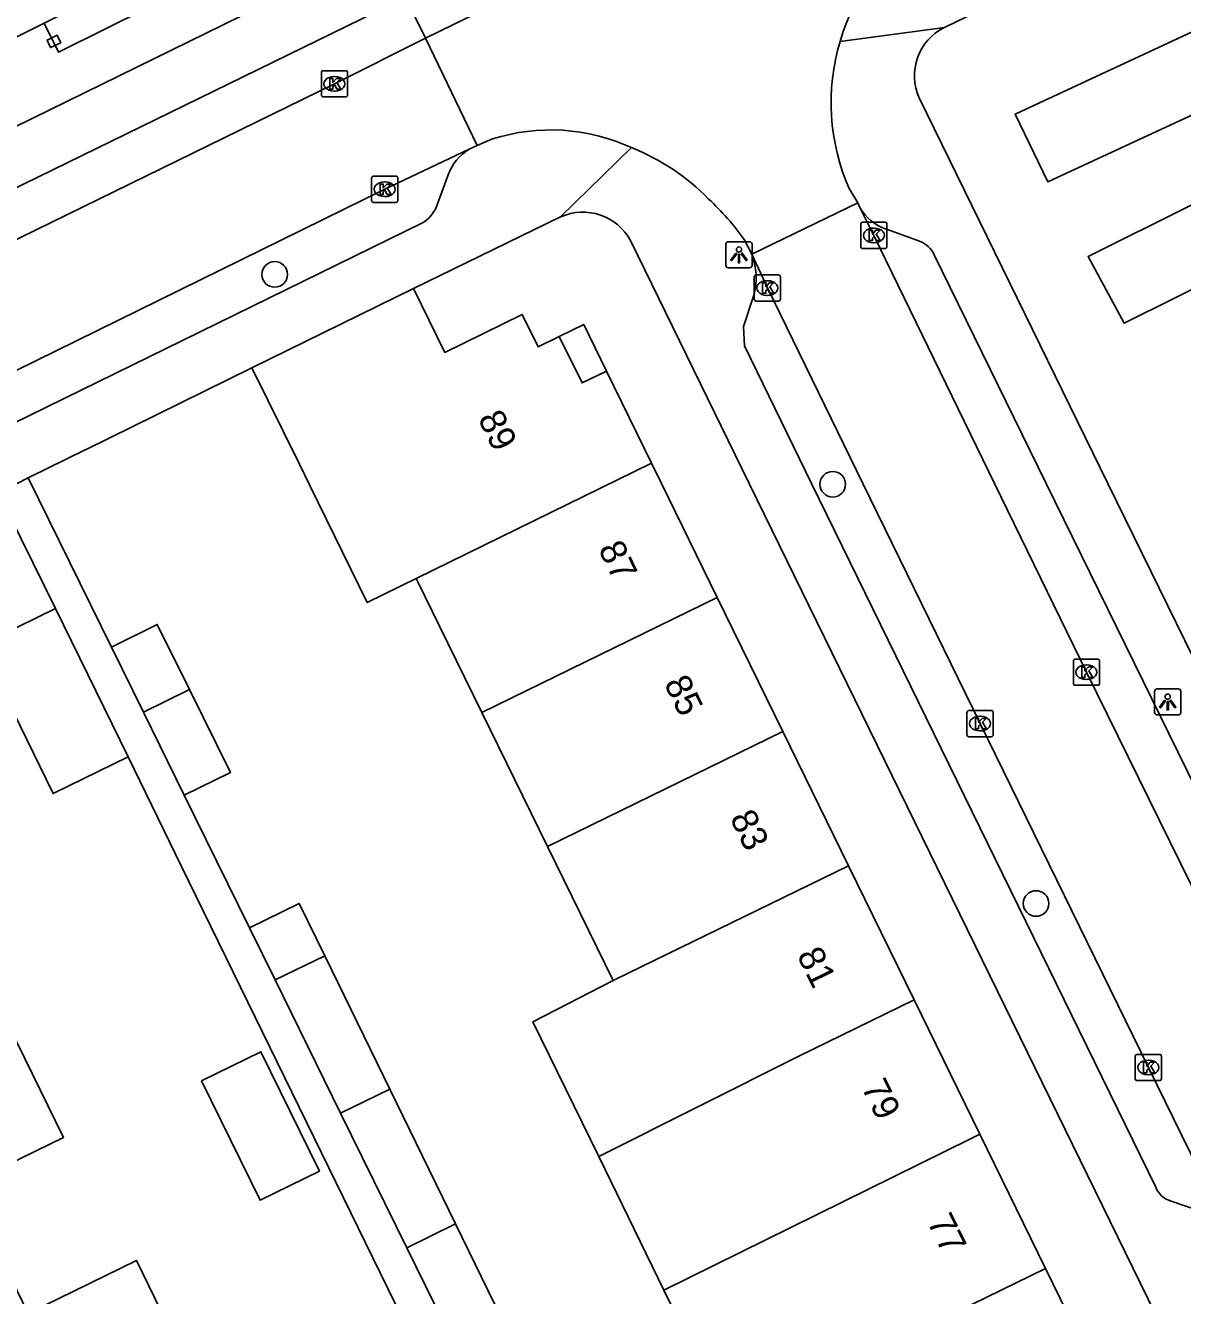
# Model space of a CAD drawing. Extents: x 160457 to 162082, y 388340 to 389736.
# Drawn here: x 161267.06 to 161311.23, y 388969.01 to 389017.47 of the extents above; entities that cross this region are included whole.
import ezdxf

# ---------------------------------------------------------------- set-up
doc = ezdxf.new("R2010")
doc.units = 0
for name, color, linetype in [('IMGEO_Boom', 7, 'Continuous'), ('IMGEO_Groenvoorziening', 7, 'Continuous'), ('IMGEO_Kolk', 7, 'Continuous'), ('IMGEO_Lichtpunt', 7, 'Continuous'), ('IMGEO_Muur', 7, 'Continuous'), ('IMGEO_Pand', 7, 'Continuous'), ('IMGEO_Pand_nummerreeks', 7, 'Continuous'), ('IMGEO_Pand_overbouw', 7, 'Continuous'), ('IMGEO_Parkeervlak_open', 7, 'Continuous'), ('IMGEO_Rijbaan_lokaal_open', 7, 'Continuous'), ('IMGEO_Voetpad_open', 7, 'Continuous')]:
    doc.layers.add(name, color=color, linetype=linetype)

msp = doc.modelspace()

# ---------------------------------------------------------------- linework, layer by layer
at = {"layer": 'IMGEO_Boom'}
for centre in [(161276.577, 389007.971), (161297.875, 388999.966), (161305.636, 388983.972)]:
    msp.add_circle(centre, 0.489, dxfattribs=at)
at = {"layer": 'IMGEO_Groenvoorziening'}
for points in [[(161314.048, 389015.19), (161306.082, 389011.505), (161304.834, 389014.087), (161312.85, 389017.816)], [(161316.712, 389009.941), (161309.001, 389006.107), (161307.618, 389008.656), (161315.437, 389012.542)]]:
    msp.add_lwpolyline(points, dxfattribs=at)
at = {"layer": 'IMGEO_Kolk'}
for p, q in [((161278.432, 389015.745), (161279.284, 389015.745)), ((161278.357, 389014.819), (161278.357, 389015.671)), ((161278.845, 389015.525), (161278.87, 389015.525)), ((161279.358, 389015.671), (161279.358, 389014.819)), ((161279.284, 389014.745), (161278.432, 389014.745)), ((161278.868, 389014.965), (161278.843, 389014.965)), ((161280.276, 389010.795), (161280.276, 389011.647)), ((161280.351, 389011.721), (161281.203, 389011.721)), ((161280.764, 389011.501), (161280.789, 389011.501)), ((161281.277, 389011.647), (161281.277, 389010.795)), ((161280.787, 389010.941), (161280.762, 389010.941)), ((161281.203, 389010.721), (161280.351, 389010.721)), ((161298.943, 389009.034), (161298.943, 389009.886)), ((161299.018, 389009.96), (161299.87, 389009.96)), ((161299.944, 389009.886), (161299.944, 389009.034)), ((161299.431, 389009.74), (161299.456, 389009.74)), ((161299.87, 389008.96), (161299.018, 389008.96)), ((161299.454, 389009.18), (161299.429, 389009.18)), ((161294.954, 389007.953), (161295.806, 389007.953)), ((161294.879, 389007.027), (161294.879, 389007.879)), ((161295.367, 389007.733), (161295.392, 389007.733)), ((161295.88, 389007.879), (161295.88, 389007.027)), ((161295.39, 389007.173), (161295.365, 389007.173)), ((161295.806, 389006.953), (161294.954, 389006.953)), ((161307.059, 388992.37), (161307.059, 388993.222)), ((161307.134, 388993.296), (161307.986, 388993.296)), ((161307.547, 388993.076), (161307.572, 388993.076)), ((161308.06, 388993.222), (161308.06, 388992.37)), ((161307.57, 388992.516), (161307.545, 388992.516)), ((161307.986, 388992.296), (161307.134, 388992.296)), ((161302.999, 388990.41), (161302.999, 388991.262)), ((161303.074, 388991.336), (161303.926, 388991.336)), ((161303.487, 388991.116), (161303.512, 388991.116)), ((161304, 388991.262), (161304, 388990.41)), ((161303.51, 388990.556), (161303.485, 388990.556)), ((161303.926, 388990.336), (161303.074, 388990.336)), ((161309.421, 388977.29), (161309.421, 388978.142)), ((161309.496, 388978.216), (161310.348, 388978.216)), ((161309.909, 388977.996), (161309.934, 388977.996)), ((161310.422, 388978.142), (161310.422, 388977.29)), ((161309.932, 388977.436), (161309.907, 388977.436)), ((161310.348, 388977.216), (161309.496, 388977.216))]:
    msp.add_line(p, q, dxfattribs=at)
for points in [[(161278.432, 389015.745), (161279.284, 389015.745)], [(161278.357, 389014.819), (161278.357, 389015.671)], [(161278.678, 389015.445), (161278.801, 389015.445), (161278.801, 389015.294), (161278.931, 389015.445), (161279.095, 389015.445), (161278.949, 389015.294), (161279.102, 389015.045), (161278.95, 389015.045), (161278.865, 389015.209), (161278.801, 389015.142), (161278.801, 389015.045), (161278.678, 389015.045), (161278.678, 389015.445)], [(161279.358, 389015.671), (161279.358, 389014.819)], [(161279.284, 389014.745), (161278.432, 389014.745)], [(161280.276, 389010.795), (161280.276, 389011.647)], [(161280.351, 389011.721), (161281.203, 389011.721)], [(161280.597, 389011.421), (161280.72, 389011.421), (161280.72, 389011.27), (161280.85, 389011.421), (161281.014, 389011.421), (161280.868, 389011.27), (161281.021, 389011.021), (161280.869, 389011.021), (161280.784, 389011.185), (161280.72, 389011.118), (161280.72, 389011.021), (161280.597, 389011.021), (161280.597, 389011.421)], [(161281.277, 389011.647), (161281.277, 389010.795)], [(161281.203, 389010.721), (161280.351, 389010.721)], [(161298.943, 389009.034), (161298.943, 389009.886)], [(161299.018, 389009.96), (161299.87, 389009.96)], [(161299.944, 389009.886), (161299.944, 389009.034)], [(161299.264, 389009.66), (161299.387, 389009.66), (161299.387, 389009.509), (161299.517, 389009.66), (161299.681, 389009.66), (161299.535, 389009.509), (161299.688, 389009.26), (161299.536, 389009.26), (161299.451, 389009.424), (161299.387, 389009.357), (161299.387, 389009.26), (161299.264, 389009.26), (161299.264, 389009.66)], [(161299.87, 389008.96), (161299.018, 389008.96)], [(161294.954, 389007.953), (161295.806, 389007.953)], [(161294.879, 389007.027), (161294.879, 389007.879)], [(161295.2, 389007.653), (161295.323, 389007.653), (161295.323, 389007.502), (161295.453, 389007.653), (161295.617, 389007.653), (161295.471, 389007.502), (161295.624, 389007.253), (161295.472, 389007.253), (161295.387, 389007.417), (161295.323, 389007.35), (161295.323, 389007.253), (161295.2, 389007.253), (161295.2, 389007.653)], [(161295.88, 389007.879), (161295.88, 389007.027)], [(161295.806, 389006.953), (161294.954, 389006.953)], [(161307.059, 388992.37), (161307.059, 388993.222)], [(161307.134, 388993.296), (161307.986, 388993.296)], [(161307.38, 388992.996), (161307.503, 388992.996), (161307.503, 388992.845), (161307.633, 388992.996), (161307.797, 388992.996), (161307.651, 388992.845), (161307.804, 388992.596), (161307.652, 388992.596), (161307.567, 388992.76), (161307.503, 388992.693), (161307.503, 388992.596), (161307.38, 388992.596), (161307.38, 388992.996)], [(161308.06, 388993.222), (161308.06, 388992.37)], [(161307.986, 388992.296), (161307.134, 388992.296)], [(161302.999, 388990.41), (161302.999, 388991.262)], [(161303.074, 388991.336), (161303.926, 388991.336)], [(161303.32, 388991.036), (161303.443, 388991.036), (161303.443, 388990.885), (161303.573, 388991.036), (161303.737, 388991.036), (161303.591, 388990.885), (161303.744, 388990.636), (161303.592, 388990.636), (161303.507, 388990.8), (161303.443, 388990.733), (161303.443, 388990.636), (161303.32, 388990.636), (161303.32, 388991.036)], [(161304, 388991.262), (161304, 388990.41)], [(161303.926, 388990.336), (161303.074, 388990.336)], [(161309.421, 388977.29), (161309.421, 388978.142)], [(161309.496, 388978.216), (161310.348, 388978.216)], [(161309.742, 388977.916), (161309.865, 388977.916), (161309.865, 388977.765), (161309.995, 388977.916), (161310.159, 388977.916), (161310.013, 388977.765), (161310.166, 388977.516), (161310.014, 388977.516), (161309.929, 388977.68), (161309.865, 388977.613), (161309.865, 388977.516), (161309.742, 388977.516), (161309.742, 388977.916)], [(161310.422, 388978.142), (161310.422, 388977.29)], [(161310.348, 388977.216), (161309.496, 388977.216)]]:
    msp.add_lwpolyline(points, dxfattribs=at)
for centre, start, end in [((161278.434, 389015.669), 91.552, 178.448), ((161278.434, 389015.669), 91.552, 178.448), ((161279.282, 389015.669), 1.552, 88.448), ((161279.282, 389015.669), 1.552, 88.448), ((161278.434, 389014.821), 181.552, 268.448), ((161278.434, 389014.821), 181.552, 268.448), ((161279.282, 389014.821), 271.552, 358.448), ((161279.282, 389014.821), 271.552, 358.448), ((161280.353, 389011.645), 91.552, 178.448), ((161280.353, 389011.645), 91.552, 178.448), ((161281.201, 389011.645), 1.552, 88.448), ((161281.201, 389011.645), 1.552, 88.448), ((161280.353, 389010.797), 181.552, 268.448), ((161280.353, 389010.797), 181.552, 268.448), ((161281.201, 389010.797), 271.552, 358.448), ((161281.201, 389010.797), 271.552, 358.448), ((161299.02, 389009.884), 91.552, 178.448), ((161299.02, 389009.884), 91.552, 178.448), ((161299.868, 389009.884), 1.552, 88.448), ((161299.868, 389009.884), 1.552, 88.448), ((161299.02, 389009.036), 181.552, 268.448), ((161299.02, 389009.036), 181.552, 268.448), ((161299.868, 389009.036), 271.552, 358.448), ((161299.868, 389009.036), 271.552, 358.448), ((161294.956, 389007.877), 91.552, 178.448), ((161294.956, 389007.877), 91.552, 178.448), ((161295.804, 389007.877), 1.552, 88.448), ((161295.804, 389007.877), 1.552, 88.448), ((161294.956, 389007.029), 181.552, 268.448), ((161294.956, 389007.029), 181.552, 268.448), ((161295.804, 389007.029), 271.552, 358.448), ((161295.804, 389007.029), 271.552, 358.448), ((161307.136, 388993.22), 91.552, 178.448), ((161307.136, 388993.22), 91.552, 178.448), ((161307.984, 388993.22), 1.552, 88.448), ((161307.984, 388993.22), 1.552, 88.448), ((161307.136, 388992.372), 181.552, 268.448), ((161307.136, 388992.372), 181.552, 268.448), ((161307.984, 388992.372), 271.552, 358.448), ((161307.984, 388992.372), 271.552, 358.448), ((161303.076, 388991.26), 91.552, 178.448), ((161303.076, 388991.26), 91.552, 178.448), ((161303.924, 388991.26), 1.552, 88.448), ((161303.924, 388991.26), 1.552, 88.448), ((161303.076, 388990.412), 181.552, 268.448), ((161303.076, 388990.412), 181.552, 268.448), ((161303.924, 388990.412), 271.552, 358.448), ((161303.924, 388990.412), 271.552, 358.448), ((161309.498, 388978.14), 91.552, 178.448), ((161309.498, 388978.14), 91.552, 178.448), ((161310.346, 388978.14), 1.552, 88.448), ((161310.346, 388978.14), 1.552, 88.448), ((161309.498, 388977.292), 181.552, 268.448), ((161309.498, 388977.292), 181.552, 268.448), ((161310.346, 388977.292), 271.552, 358.448), ((161310.346, 388977.292), 271.552, 358.448)]:
    msp.add_arc(centre, 0.0765, start, end, dxfattribs=at)
for centre, major_axis, ratio, start_param, end_param in [((161278.844, 389015.245), (-0.387, 0.002), 0.722429, 4.712389, 7.853982), ((161278.869, 389015.245), (-0.39, 0.002), 0.717154, 1.570796, 4.712389), ((161280.763, 389011.221), (-0.387, 0.002), 0.722429, 4.712389, 7.853982), ((161280.788, 389011.221), (-0.39, 0.002), 0.717154, 1.570796, 4.712389), ((161299.43, 389009.46), (-0.387, 0.002), 0.722429, 4.712389, 7.853982), ((161299.455, 389009.46), (-0.39, 0.002), 0.717154, 1.570796, 4.712389), ((161295.366, 389007.453), (-0.387, 0.002), 0.722429, 4.712389, 7.853982), ((161295.391, 389007.453), (-0.39, 0.002), 0.717154, 1.570796, 4.712389), ((161307.546, 388992.796), (-0.387, 0.002), 0.722429, 4.712389, 7.853982), ((161307.571, 388992.796), (-0.39, 0.002), 0.717154, 1.570796, 4.712389), ((161303.486, 388990.836), (-0.387, 0.002), 0.722429, 4.712389, 7.853982), ((161303.511, 388990.836), (-0.39, 0.002), 0.717154, 1.570796, 4.712389), ((161309.908, 388977.716), (-0.387, 0.002), 0.722429, 4.712389, 7.853982), ((161309.933, 388977.716), (-0.39, 0.002), 0.717154, 1.570796, 4.712389)]:
    msp.add_ellipse(centre, major_axis=major_axis, ratio=ratio, start_param=start_param, end_param=end_param, dxfattribs=at)
at = {"layer": 'IMGEO_Lichtpunt'}
for p, q in [((161293.798, 389009.124), (161293.798, 389008.317)), ((161293.798, 389009.124), (161293.798, 389008.317)), ((161294.7, 389009.219), (161293.892, 389009.219)), ((161294.7, 389009.219), (161293.892, 389009.219)), ((161294.794, 389008.317), (161294.794, 389009.124)), ((161294.794, 389008.317), (161294.794, 389009.124)), ((161293.892, 389008.223), (161294.7, 389008.223)), ((161293.892, 389008.223), (161294.7, 389008.223)), ((161310.161, 388992.065), (161310.161, 388991.258)), ((161310.161, 388992.065), (161310.161, 388991.258)), ((161311.063, 388992.16), (161310.255, 388992.16)), ((161311.063, 388992.16), (161310.255, 388992.16)), ((161311.157, 388991.258), (161311.157, 388992.065)), ((161311.157, 388991.258), (161311.157, 388992.065)), ((161310.255, 388991.164), (161311.063, 388991.164)), ((161310.255, 388991.164), (161311.063, 388991.164))]:
    msp.add_line(p, q, dxfattribs=at)
for points in [[(161294.172, 389008.788), (161294.211, 389008.76), (161294.023, 389008.498), (161293.985, 389008.525), (161294.172, 389008.788)], [(161294.274, 389008.74), (161294.321, 389008.74), (161294.321, 389008.418), (161294.274, 389008.418), (161294.274, 389008.74)], [(161294.384, 389008.76), (161294.422, 389008.787), (161294.609, 389008.525), (161294.57, 389008.497), (161294.384, 389008.76)], [(161310.535, 388991.729), (161310.574, 388991.701), (161310.386, 388991.439), (161310.348, 388991.466), (161310.535, 388991.729)], [(161310.637, 388991.681), (161310.684, 388991.681), (161310.684, 388991.359), (161310.637, 388991.359), (161310.637, 388991.681)], [(161310.747, 388991.701), (161310.785, 388991.728), (161310.972, 388991.466), (161310.933, 388991.438), (161310.747, 388991.701)]]:
    msp.add_lwpolyline(points, dxfattribs=at)
for centre in [(161294.297, 389008.922), (161310.66, 388991.863)]:
    msp.add_circle(centre, 0.0994, dxfattribs=at)
for centre, start, end in [((161293.892, 389009.124), 90, 180), ((161293.892, 389009.124), 90, 180), ((161294.7, 389009.124), 0, 90), ((161294.7, 389009.124), 0, 90), ((161293.892, 389008.317), 180, 270), ((161293.892, 389008.317), 180, 270), ((161294.7, 389008.317), 270, 0), ((161294.7, 389008.317), 270, 360), ((161310.255, 388992.065), 90, 180), ((161310.255, 388992.065), 90, 180), ((161311.063, 388992.065), 0, 90), ((161311.063, 388992.065), 0, 90), ((161310.255, 388991.258), 180, 270), ((161310.255, 388991.258), 180, 270), ((161311.063, 388991.258), 270, 0), ((161311.063, 388991.258), 270, 360)]:
    msp.add_arc(centre, 0.0946, start, end, dxfattribs=at)
at = {"layer": 'IMGEO_Muur'}
msp.add_lwpolyline([(161275.705, 389004.406), (161269.352, 389001.281)], dxfattribs=at)
at = {"layer": 'IMGEO_Pand'}
for points in [[(161267.783, 389017.553), (161267.63, 389017.477), (161264.289, 389015.814), (161263.805, 389016.791), (161262.024, 389015.895), (161261.636, 389016.678), (161258.702, 389015.224), (161255.844, 389013.808), (161253.046, 389019.452), (161255.896, 389020.864), (161254.192, 389024.301), (161257.134, 389025.759), (161262.452, 389028.395)], [(161268.415, 389016.812), (161268.014, 389016.628), (161267.886, 389016.91), (161268.272, 389017.098), (161268.415, 389016.812)], [(161275.705, 389004.406), (161281.87, 389007.436)], [(161281.87, 389007.436), (161283.07, 389004.995), (161286.022, 389006.446), (161286.63, 389005.207), (161287.428, 389005.599), (161288.309, 389003.832), (161289.245, 389004.277), (161290.96, 389000.772)], [(161281.981, 388996.373), (161280.106, 388995.455), (161277.919, 388999.923), (161277.524, 389000.73), (161275.705, 389004.406)], [(161281.981, 388996.373), (161290.96, 389000.772)], [(161290.96, 389000.772), (161291.338, 389000), (161293.47, 388995.643)], [(161284.485, 388991.258), (161282.872, 388994.554), (161282.056, 388996.22), (161281.981, 388996.373)], [(161284.485, 388991.258), (161293.47, 388995.643)], [(161293.47, 388995.643), (161295.966, 388990.54)], [(161270.981, 388989.562), (161268.115, 388988.163), (161265.35, 388993.825), (161268.216, 388995.224)], [(161270.981, 388989.562), (161268.216, 388995.224)], [(161270.346, 388993.755), (161272.094, 388994.619), (161273.323, 388992.132)], [(161270.346, 388993.755), (161271.567, 388991.272)], [(161273.323, 388992.132), (161271.567, 388991.272)], [(161273.323, 388992.132), (161274.885, 388988.97), (161273.126, 388988.101)], [(161271.567, 388991.272), (161273.126, 388988.101)], [(161286.988, 388986.144), (161284.485, 388991.258)], [(161286.988, 388986.144), (161295.966, 388990.54)], [(161295.966, 388990.54), (161298.48, 388985.403)], [(161289.492, 388981.03), (161286.988, 388986.144)], [(161298.48, 388985.403), (161290.066, 388981.309), (161289.492, 388981.03)], [(161298.48, 388985.403), (161300.98, 388980.292)], [(161275.611, 388983.049), (161277.512, 388983.976), (161278.486, 388981.981)], [(161275.611, 388983.049), (161276.593, 388981.054)], [(161278.486, 388981.981), (161276.593, 388981.054)], [(161278.486, 388981.981), (161280.973, 388976.885)], [(161276.593, 388981.054), (161279.093, 388975.97)], [(161288.943, 388974.318), (161286.434, 388979.462), (161289.492, 388981.03)], [(161300.98, 388980.292), (161296.586, 388978.146), (161288.943, 388974.318)], [(161300.98, 388980.292), (161303.485, 388975.172)], [(161262.616, 388977.638), (161262.691, 388977.485), (161266.429, 388979.311), (161268.512, 388975.048), (161264.773, 388973.222), (161267.162, 388968.332)], [(161278.282, 388973.761), (161276.018, 388972.653), (161273.783, 388977.206), (161276.052, 388978.316), (161278.282, 388973.761)], [(161279.093, 388975.97), (161280.973, 388976.885)], [(161280.973, 388976.885), (161283.481, 388971.748)], [(161279.093, 388975.97), (161281.617, 388970.838)], [(161303.485, 388975.172), (161303.103, 388974.985), (161291.43, 388969.22)], [(161303.485, 388975.172), (161305.995, 388970.042)], [(161291.43, 388969.22), (161288.943, 388974.318)], [(161283.481, 388971.748), (161281.617, 388970.838)], [(161283.481, 388971.748), (161285.976, 388966.636)], [(161281.617, 388970.838), (161284.127, 388965.735)], [(161267.162, 388968.332), (161271.297, 388970.353), (161273.366, 388966.12), (161269.229, 388964.099)], [(161297.015, 388965.661), (161305.995, 388970.042)], [(161305.995, 388970.042), (161308.491, 388964.941)], [(161297.015, 388965.661), (161293.907, 388964.145), (161291.43, 388969.22)]]:
    msp.add_lwpolyline(points, dxfattribs=at)
at = {"layer": 'IMGEO_Pand_overbouw'}
for points in [[(161273.426, 389018.992), (161272.884, 389020.092), (161267.783, 389017.553), (161268.324, 389016.452)], [(161287.428, 389005.599), (161288.309, 389003.832), (161289.245, 389004.277), (161288.372, 389006.063)]]:
    msp.add_lwpolyline(points, close=True, dxfattribs=at)
at = {"layer": 'IMGEO_Parkeervlak_open'}
msp.add_lwpolyline([(161281.563, 389018.551), (161282.333, 389016.981)], dxfattribs=at)
at = {"layer": 'IMGEO_Rijbaan_lokaal_open'}
for points in [[(161300.093, 389025.653), (161299.537, 389025.389), (161282.333, 389016.981)], [(161282.333, 389016.981), (161278.858, 389015.244), (161265.038, 389008.49)], [(161282.333, 389016.981), (161284.303, 389012.891)], [(161284.303, 389012.891), (161284.003, 389012.749)], [(161284.887, 389013.139), (161284.303, 389012.891)], [(161264.317, 389003.134), (161280.776, 389011.222), (161284.003, 389012.749)], [(161298.503, 389011.25), (161298.827, 389010.704)], [(161294.781, 389008.741), (161298.827, 389010.704)], [(161298.827, 389010.704), (161298.914, 389010.529)], [(161314.424, 388978.81), (161313.935, 388979.847), (161307.559, 388992.795), (161304.05, 389000), (161299.443, 389009.46), (161298.914, 389010.529)], [(161294.498, 389009.298), (161294.781, 389008.741)], [(161294.781, 389008.741), (161295.381, 389007.454), (161299.023, 389000), (161303.501, 388990.837), (161309.923, 388977.717), (161313.117, 388971.2)]]:
    msp.add_lwpolyline(points, dxfattribs=at)
for centre, radius, start, end in [((161305.898, 389014.528), 8.089, 122.5773, 163.2425), ((161305.898, 389014.527), 8.089, 163.2382, 203.9018), ((161287.113, 389006.124), 7.36, 65.2915, 107.6083), ((161287.044, 389004.896), 8.516, 44.337, 68.3188), ((161286.741, 389003.851), 9.479, 35.0764, 47.5775)]:
    msp.add_arc(centre, radius, start, end, dxfattribs=at)
at = {"layer": 'IMGEO_Voetpad_open'}
for points in [[(161299.882, 389029.892), (161257.995, 389009.355), (161246.472, 389003.691), (161237.788, 388999.475)], [(161302.135, 389017.391), (161310.869, 389021.641)], [(161264.712, 389010.314), (161281.563, 389018.551)], [(161302.135, 389017.391), (161298.153, 389016.86)], [(161318.517, 388979.333), (161308.381, 389000), (161301.17, 389014.703)], [(161287.481, 389010.164), (161290.19, 389012.81)], [(161283.197, 389011.774), (161282.74, 389010.531)], [(161282.219, 389009.936), (161265.906, 389001.951)], [(161287.481, 389010.164), (161281.87, 389007.436)], [(161299.928, 389009.692), (161301.185, 389009.242)], [(161327.104, 388948.956), (161328.829, 388945.433), (161322.818, 388942.52), (161294.69, 389000), (161290.165, 389009.246)], [(161301.751, 389008.717), (161306.025, 389000), (161314.745, 388982.215)], [(161310.212, 388973.144), (161297.069, 389000), (161294.501, 389005.248), (161294.471, 389005.987), (161294.876, 389007.214)], [(161275.705, 389004.406), (161269.352, 389001.281), (161269.365, 389001.289), (161267.171, 389000.209)], [(161266.025, 388999.645), (161266.747, 389000), (161267.171, 389000.209)], [(161267.171, 389000.209), (161270.346, 388993.755)], [(161268.216, 388995.224), (161266.025, 388999.645)], [(161294.294, 388941.909), (161294.102, 388942.285), (161273.022, 388985.388), (161270.981, 388989.562)], [(161273.126, 388988.101), (161275.611, 388983.049)], [(161311.989, 388972.203), (161310.757, 388972.629)]]:
    msp.add_lwpolyline(points, dxfattribs=at)
for centre, radius, start, end in [((161303.05, 389015.545), 2.06, 116.3719, 204.1316), ((161284.944, 389011.151), 1.854, 120.4778, 160.3634), ((161281.451, 389011.134), 1.424, 302.6671, 334.9202), ((161300.518, 389011.44), 1.845, 209.5835, 251.341), ((161288.335, 389008.278), 2.07, 27.8679, 114.3679), ((161300.828, 389008.289), 1.018, 24.8597, 69.4446), ((161292.449, 389007.829), 2.504, 345.7683, 21.3517), ((161311.014, 388973.447), 0.858, 200.6977, 252.5446)]:
    msp.add_arc(centre, radius, start, end, dxfattribs=at)

# ---------------------------------------------------------------- texts
at = {"layer": 'IMGEO_Pand_nummerreeks'}
for s, rotation, p in [('89', 296.1381, (161284.315, 389002.48)), ('87', 296.0694, (161288.907, 388997.505)), ('85', 296.0707, (161291.418, 388992.371)), ('83', 296.0707, (161293.93, 388987.237)), ('81', 296.0707, (161296.492, 388982.003)), ('79', 296.0707, (161298.954, 388976.97)), ('77', 296.0707, (161301.465, 388971.836))]:
    msp.add_text(s, height=1, rotation=rotation, dxfattribs=at).set_placement(p)

doc.saveas('drawing.dxf')
